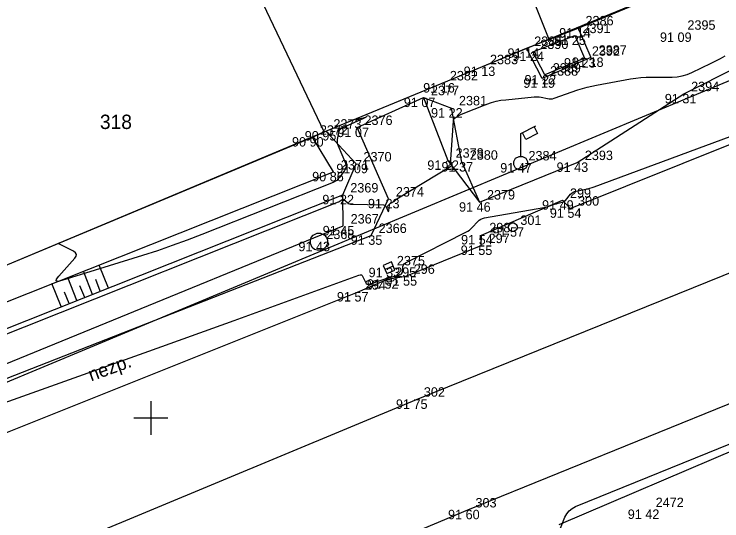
# Model space of a CAD drawing. Extents: x -711081 to -709338, y -1025122 to -1024092.
# Drawn here: x -710579.05 to -710558.08, y -1024853.05 to -1024838.04 of the extents above; entities that cross this region are included whole.
import ezdxf

# ---------------------------------------------------------------- set-up
doc = ezdxf.new("R2010")
doc.units = 0
for name, color, linetype in [('Ex_Major Contours', 7, 'Continuous'), ('Ex_Minor Contours', 7, 'Continuous'), ('Z_body', 7, 'Continuous'), ('Z_body_cisla', 7, 'Continuous'), ('Z_body_vysky_redukovane', 7, 'Continuous'), ('Z_budova', 7, 'Continuous'), ('Z_hektometricka_sit', 7, 'Continuous'), ('Z_hrany_paty', 7, 'Continuous'), ('Z_katastr_cisla_stavebni', 7, 'Continuous'), ('Z_katastr_hranice', 7, 'Continuous'), ('Z_katastr_hranice_katastralniho_uzemi', 7, 'Continuous'), ('Z_katastr_vnitrni_kresba', 7, 'Continuous'), ('Z_komunikace', 7, 'Continuous'), ('Z_komunikace_osa', 7, 'Continuous'), ('Z_popisy', 7, 'Continuous'), ('Z_rozhranni', 7, 'Continuous'), ('Z_site_kanalizace_znaky', 7, 'Continuous'), ('Z_site_nerozlisene_znaky', 7, 'Continuous'), ('Z_site_vo_znaky', 7, 'Continuous'), ('Z_site_vodovod_znaky', 7, 'Continuous'), ('Z_technicke_srafy', 7, 'Continuous'), ('Z_vstupy', 7, 'Continuous'), ('Z_zelen_obvod', 7, 'Continuous')]:
    doc.layers.add(name, color=color, linetype=linetype)

# ---------------------------------------------------------------- blocks, each defined once
blk = doc.blocks.new('POINT_DISPLAY')
blk.add_line((0, 0), (0, 0))
blk = doc.blocks.new('Z614')
for p, q in [((-0.13, 0.03), (-0.1, 0.08)), ((-0.13, -0.03), (-0.13, 0.03)), ((-0.1, 0.08), (-0.08, 0.1)), ((-0.08, 0.1), (-0.03, 0.13)), ((-0.03, 0.13), (0.03, 0.13)), ((0.03, 0.13), (0.08, 0.1)), ((0.08, 0.1), (0.1, 0.08)), ((0.1, 0.08), (0.13, 0.03)), ((0.13, 0.03), (0.13, -0.03)), ((-0.1, -0.08), (-0.13, -0.03)), ((-0.08, -0.1), (-0.1, -0.08)), ((-0.03, -0.13), (-0.08, -0.1)), ((0.03, -0.13), (-0.03, -0.13)), ((0.08, -0.1), (0.03, -0.13)), ((0.1, -0.08), (0.08, -0.1)), ((0.13, -0.03), (0.1, -0.08))]:
    blk.add_line(p, q)
blk = doc.blocks.new('Z13')
for p, q in [((0, 0.88), (0.45, 1.1)), ((0.4, 1.07), (0.5, 0.88)), ((0, 0.2), (0, 0.88)), ((0.15, 0.7), (0.05, 0.9)), ((0.5, 0.88), (0.15, 0.7)), ((-0.2, 0.05), (-0.15, 0.15)), ((-0.2, -0.05), (-0.2, 0.05)), ((-0.15, 0.15), (-0.05, 0.2)), ((-0.05, 0.2), (0.05, 0.2)), ((0.05, 0.2), (0.15, 0.15)), ((0.15, 0.15), (0.2, 0.05)), ((0.2, 0.05), (0.2, -0.05)), ((-0.15, -0.15), (-0.2, -0.05)), ((-0.05, -0.2), (-0.15, -0.15)), ((0.05, -0.2), (-0.05, -0.2)), ((0.15, -0.15), (0.05, -0.2)), ((0.2, -0.05), (0.15, -0.15))]:
    blk.add_line(p, q)
blk = doc.blocks.new('Z620')
for p, q in [((-0.17, 0.2), (-0.05, 0.25)), ((-0.05, 0.25), (0.05, 0.25)), ((0.05, 0.25), (0.17, 0.2)), ((-0.25, 0.05), (-0.23, 0.13)), ((-0.25, -0.05), (-0.25, 0.05)), ((-0.23, 0.13), (-0.17, 0.2)), ((0.17, 0.2), (0.23, 0.13)), ((0.23, 0.13), (0.25, 0.05)), ((0.25, 0.05), (0.25, -0.05)), ((-0.2, -0.17), (-0.25, -0.05)), ((-0.13, -0.23), (-0.2, -0.17)), ((0.2, -0.17), (0.13, -0.23)), ((0.25, -0.05), (0.2, -0.17)), ((-0.05, -0.25), (-0.13, -0.23)), ((0.05, -0.25), (-0.05, -0.25)), ((0.13, -0.23), (0.05, -0.25))]:
    blk.add_line(p, q)
blk = doc.blocks.new('Z46260')
for p, q in [((0.13, 0.13), (-0.13, 0.13)), ((-0.13, 0.13), (-0.13, -0.13)), ((0.13, 0), (-0.13, 0)), ((0.13, -0.13), (0.13, 0.13)), ((-0.13, -0.13), (0.13, -0.13))]:
    blk.add_line(p, q)

msp = doc.modelspace()

# ---------------------------------------------------------------- linework, layer by layer
at = {"layer": 'Ex_Major Contours'}
msp.add_lwpolyline([(-710568.991, -1024841.162), (-710568.702, -1024841.106), (-710568.666, -1024841.1), (-710568.652, -1024841.102), (-710568.662, -1024841.111), (-710568.695, -1024841.128), (-710569.337, -1024841.418), (-710569.377, -1024841.442), (-710569.408, -1024841.472), (-710569.43, -1024841.51), (-710569.443, -1024841.555), (-710569.476, -1024841.749), (-710569.48, -1024841.797), (-710569.478, -1024841.845), (-710569.469, -1024841.891), (-710569.453, -1024841.937), (-710569.233, -1024842.447), (-710569.215, -1024842.505), (-710569.213, -1024842.56), (-710569.227, -1024842.614), (-710569.257, -1024842.667), (-710569.406, -1024842.872), (-710569.446, -1024842.92), (-710569.492, -1024842.961), (-710569.543, -1024842.994), (-710569.599, -1024843.021), (-710573.491, -1024844.567), (-710573.926, -1024844.735), (-710574.364, -1024844.894), (-710574.805, -1024845.045), (-710575.248, -1024845.188), (-710577.639, -1024845.932), (-710577.75, -1024845.956), (-710577.801, -1024845.942), (-710577.792, -1024845.89), (-710577.724, -1024845.8), (-710577.252, -1024845.27), (-710577.212, -1024845.209), (-710577.205, -1024845.154), (-710577.231, -1024845.105), (-710577.291, -1024845.063), (-710577.751, -1024844.827)], dxfattribs=at)
at = {"layer": 'Ex_Minor Contours'}
for points in [[(-710579.773, -1024847.703), (-710569.441, -1024843.601), (-710569.427, -1024843.594), (-710569.413, -1024843.587), (-710569.399, -1024843.578), (-710569.386, -1024843.569), (-710569.334, -1024843.53), (-710569.322, -1024843.522), (-710569.309, -1024843.52), (-710569.296, -1024843.523), (-710569.284, -1024843.53), (-710569.164, -1024843.628), (-710569.139, -1024843.645), (-710569.113, -1024843.657), (-710569.084, -1024843.665), (-710569.054, -1024843.668), (-710568.106, -1024843.689), (-710568.078, -1024843.693), (-710568.055, -1024843.704), (-710568.036, -1024843.722), (-710568.023, -1024843.747), (-710567.978, -1024843.861), (-710567.968, -1024843.882), (-710567.96, -1024843.889), (-710567.954, -1024843.88), (-710567.949, -1024843.857), (-710567.932, -1024843.694), (-710567.928, -1024843.675), (-710567.919, -1024843.659), (-710567.907, -1024843.645), (-710567.891, -1024843.635), (-710567.8, -1024843.588), (-710567.791, -1024843.583), (-710567.783, -1024843.578), (-710567.775, -1024843.571), (-710567.768, -1024843.564), (-710567.739, -1024843.534), (-710567.732, -1024843.527), (-710567.724, -1024843.52), (-710567.716, -1024843.514), (-710567.708, -1024843.508), (-710566.114, -1024842.544), (-710566.101, -1024842.534), (-710566.093, -1024842.521), (-710566.089, -1024842.506), (-710566.091, -1024842.489), (-710566.108, -1024842.416), (-710566.111, -1024842.398), (-710566.113, -1024842.38), (-710566.114, -1024842.361), (-710566.113, -1024842.343), (-710566.032, -1024841.195), (-710566.027, -1024841.169), (-710566.017, -1024841.146), (-710566.002, -1024841.126), (-710565.982, -1024841.109), (-710565.89, -1024841.047), (-710565.867, -1024841.032), (-710565.843, -1024841.018), (-710565.818, -1024841.006), (-710565.792, -1024840.996), (-710565.039, -1024840.703), (-710564.904, -1024840.656), (-710564.767, -1024840.618), (-710564.627, -1024840.59), (-710564.485, -1024840.571), (-710563.638, -1024840.488), (-710563.587, -1024840.485), (-710563.538, -1024840.486), (-710563.488, -1024840.49), (-710563.438, -1024840.499), (-710563.241, -1024840.541), (-710563.192, -1024840.549), (-710563.143, -1024840.549), (-710563.095, -1024840.543), (-710563.047, -1024840.529), (-710562.342, -1024840.284), (-710562.208, -1024840.24), (-710562.072, -1024840.201), (-710561.935, -1024840.168), (-710561.797, -1024840.14), (-710560.783, -1024839.957), (-710560.631, -1024839.933), (-710560.478, -1024839.915), (-710560.324, -1024839.905), (-710560.17, -1024839.902), (-710559.552, -1024839.903), (-710559.399, -1024839.895), (-710559.251, -1024839.869), (-710559.106, -1024839.827), (-710558.966, -1024839.767), (-710558.4, -1024839.487), (-710558.26, -1024839.417), (-710558.12, -1024839.348), (-710557.98, -1024839.277)], [(-710580.739, -1024850.049), (-710575.055, -1024848.018), (-710574.424, -1024847.792), (-710573.793, -1024847.565), (-710573.162, -1024847.338), (-710572.532, -1024847.109), (-710568.833, -1024845.766), (-710568.794, -1024845.758), (-710568.761, -1024845.763), (-710568.735, -1024845.783), (-710568.714, -1024845.817), (-710568.642, -1024845.979), (-710568.621, -1024846.013), (-710568.594, -1024846.033), (-710568.561, -1024846.039), (-710568.522, -1024846.032), (-710568.09, -1024845.889), (-710568.037, -1024845.872), (-710567.984, -1024845.856), (-710567.931, -1024845.841), (-710567.877, -1024845.826), (-710567.627, -1024845.762), (-710567.594, -1024845.749), (-710567.57, -1024845.729), (-710567.554, -1024845.702), (-710567.546, -1024845.668), (-710567.529, -1024845.517), (-710567.522, -1024845.482), (-710567.506, -1024845.452), (-710567.484, -1024845.428), (-710567.454, -1024845.408), (-710565.662, -1024844.496), (-710565.611, -1024844.467), (-710565.562, -1024844.434), (-710565.517, -1024844.397), (-710565.475, -1024844.355), (-710565.312, -1024844.182), (-710565.269, -1024844.143), (-710565.221, -1024844.112), (-710565.169, -1024844.089), (-710565.113, -1024844.075), (-710563.357, -1024843.769), (-710563.319, -1024843.762), (-710563.281, -1024843.753), (-710563.243, -1024843.742), (-710563.206, -1024843.73), (-710563.039, -1024843.67), (-710563.011, -1024843.66), (-710562.983, -1024843.652), (-710562.955, -1024843.644), (-710562.926, -1024843.637), (-710562.811, -1024843.611), (-710562.784, -1024843.603), (-710562.759, -1024843.59), (-710562.736, -1024843.574), (-710562.716, -1024843.553), (-710562.561, -1024843.371), (-710562.527, -1024843.337), (-710562.489, -1024843.31), (-710562.446, -1024843.29), (-710562.4, -1024843.277), (-710562.114, -1024843.224), (-710562.05, -1024843.211), (-710561.987, -1024843.195), (-710561.925, -1024843.176), (-710561.864, -1024843.155), (-710556.77, -1024841.265)], [(-710562.909, -1024853.394), (-710562.728, -1024852.941), (-710562.675, -1024852.836), (-710562.604, -1024852.748), (-710562.516, -1024852.677), (-710562.412, -1024852.623), (-710557.443, -1024850.606)]]:
    msp.add_lwpolyline(points, dxfattribs=at)
at = {"layer": 'Z_budova'}
for p, q in [((-710562.34, -1024838.45), (-710556.29, -1024835.94)), ((-710563.87, -1024839.05), (-710562.34, -1024838.45)), ((-710565.17, -1024839.59), (-710563.87, -1024839.05)), ((-710570.21, -1024841.68), (-710569.81, -1024841.5)), ((-710583.03, -1024847.03), (-710570.21, -1024841.68))]:
    msp.add_line(p, q, dxfattribs=at)
at = {"layer": 'Z_hektometricka_sit'}
for p, q in [((-710575, -1024849.5), (-710575, -1024850.5)), ((-710575.5, -1024850), (-710574.5, -1024850))]:
    msp.add_line(p, q, dxfattribs=at)
at = {"layer": 'Z_hrany_paty'}
for p, q in [((-710566.92, -1024840.51), (-710566.09, -1024840.82)), ((-710565.78, -1024842.42), (-710566.09, -1024840.82)), ((-710569.81, -1024841.5), (-710568.92, -1024842.47)), ((-710569.59, -1024842.71), (-710570.21, -1024841.68)), ((-710565.78, -1024842.42), (-710565.26, -1024843.61)), ((-710569.31, -1024843.39), (-710568.92, -1024842.47)), ((-710582.68, -1024847.91), (-710569.59, -1024842.71)), ((-710581.85, -1024848.37), (-710569.31, -1024843.39))]:
    msp.add_line(p, q, dxfattribs=at)
at = {"layer": 'Z_katastr_hranice'}
for p, q in [((-710569.86, -1024841.52), (-710573.81, -1024833.26)), ((-710563.21, -1024838.78), (-710556.02, -1024835.82)), ((-710562.9, -1024853.16), (-710522.93, -1024836.07)), ((-710569.86, -1024841.52), (-710563.21, -1024838.78)), ((-710583.1, -1024847.07), (-710569.86, -1024841.52))]:
    msp.add_line(p, q, dxfattribs=at)
at = {"layer": 'Z_katastr_hranice_katastralniho_uzemi'}
msp.add_line((-710496.32, -1024814.35), (-710587.89, -1024852.54), dxfattribs=at)
msp.add_line((-710496.32, -1024814.35), (-710587.89, -1024852.54), dxfattribs=at)
at = {"layer": 'Z_katastr_vnitrni_kresba'}
msp.add_line((-710566.34, -1024830.88), (-710563.21, -1024838.78), dxfattribs=at)
at = {"layer": 'Z_komunikace'}
for p, q in [((-710562.57, -1024843.79), (-710556.39, -1024841.31)), ((-710565.2, -1024844.58), (-710562.8, -1024843.55)), ((-710562.8, -1024843.55), (-710562.57, -1024843.79)), ((-710565.21, -1024844.89), (-710565.2, -1024844.58)), ((-710567.44, -1024845.8), (-710565.21, -1024844.89)), ((-710568.88, -1024846.27), (-710567.99, -1024845.89)), ((-710567.99, -1024845.89), (-710567.44, -1024845.8)), ((-710581.02, -1024851.13), (-710568.88, -1024846.27)), ((-710565.61, -1024852.72), (-710552.92, -1024847.57)), ((-710582.94, -1024859.98), (-710565.61, -1024852.72))]:
    msp.add_line(p, q, dxfattribs=at)
at = {"layer": 'Z_komunikace_osa'}
for p, q in [((-710567.13, -1024849.45), (-710555.08, -1024844.58)), ((-710584.22, -1024856.56), (-710567.13, -1024849.45))]:
    msp.add_line(p, q, dxfattribs=at)
at = {"layer": 'Z_rozhranni'}
for p, q in [((-710559.21, -1024840.4), (-710554.77, -1024838.15)), ((-710562.34, -1024838.45), (-710561.96, -1024839.32)), ((-710563.4, -1024839.94), (-710563.87, -1024839.05)), ((-710561.96, -1024839.32), (-710563.4, -1024839.94)), ((-710568.89, -1024841.4), (-710566.92, -1024840.51)), ((-710566.92, -1024840.51), (-710566.2, -1024842.37)), ((-710562.37, -1024842.43), (-710559.21, -1024840.4)), ((-710567.96, -1024843.51), (-710568.89, -1024841.4)), ((-710566.2, -1024842.37), (-710565.26, -1024843.61)), ((-710565.26, -1024843.61), (-710562.37, -1024842.43)), ((-710568.47, -1024844.59), (-710567.96, -1024843.51)), ((-710580.81, -1024849.42), (-710568.47, -1024844.59))]:
    msp.add_line(p, q, dxfattribs=at)
at = {"layer": 'Z_site_nerozlisene_znaky'}
for p, q in [((-710563.68, -1024839.15), (-710562.44, -1024838.67)), ((-710562.44, -1024838.67), (-710562.15, -1024839.34)), ((-710563.32, -1024839.84), (-710563.68, -1024839.15)), ((-710562.15, -1024839.34), (-710563.32, -1024839.84))]:
    msp.add_line(p, q, dxfattribs=at)
at = {"layer": 'Z_technicke_srafy'}
for p, q in [((-710576.26, -1024846.15), (-710576.53, -1024845.47)), ((-710576.73, -1024846.34), (-710577, -1024845.65)), ((-710577.19, -1024846.52), (-710577.46, -1024845.84)), ((-710576.5, -1024846.24), (-710576.63, -1024845.9)), ((-710577.66, -1024846.7), (-710577.93, -1024846.02)), ((-710576.96, -1024846.43), (-710577.1, -1024846.09)), ((-710577.42, -1024846.61), (-710577.56, -1024846.27))]:
    msp.add_line(p, q, dxfattribs=at)
at = {"layer": 'Z_vstupy'}
for p, q in [((-710566.37, -1024840.08), (-710565.17, -1024839.59)), ((-710569.81, -1024841.5), (-710566.37, -1024840.08))]:
    msp.add_line(p, q, dxfattribs=at)
at = {"layer": 'Z_zelen_obvod'}
for p, q in [((-710569.3, -1024844.31), (-710569.31, -1024843.39)), ((-710581.63, -1024849.35), (-710569.3, -1024844.31))]:
    msp.add_line(p, q, dxfattribs=at)

# ---------------------------------------------------------------- block references
at = {"layer": 'Z_body'}
for p in [(-710562.34, -1024838.45), (-710559.33, -1024838.58), (-710562.44, -1024838.67), (-710563.87, -1024839.05), (-710563.68, -1024839.15), (-710562.15, -1024839.34), (-710561.96, -1024839.32), (-710565.17, -1024839.59), (-710563.32, -1024839.84), (-710566.37, -1024840.08), (-710563.4, -1024839.94), (-710566.92, -1024840.51), (-710559.21, -1024840.4), (-710566.09, -1024840.82), (-710569.81, -1024841.5), (-710568.89, -1024841.4), (-710570.21, -1024841.68), (-710566.2, -1024842.37), (-710565.78, -1024842.42), (-710562.37, -1024842.43), (-710568.92, -1024842.47), (-710564.04, -1024842.45), (-710569.59, -1024842.71), (-710569.31, -1024843.39), (-710567.96, -1024843.51), (-710565.26, -1024843.61), (-710562.8, -1024843.55), (-710562.57, -1024843.79), (-710569.3, -1024844.31), (-710564.27, -1024844.35), (-710568.47, -1024844.59), (-710565.2, -1024844.58), (-710570.02, -1024844.78), (-710565.21, -1024844.89), (-710567.94, -1024845.55), (-710567.99, -1024845.89), (-710567.44, -1024845.8), (-710568.88, -1024846.27), (-710567.13, -1024849.45), (-710560.26, -1024852.71), (-710565.61, -1024852.72)]:
    msp.add_blockref('POINT_DISPLAY', p, dxfattribs=at)
at = {"layer": 'Z_site_kanalizace_znaky'}
msp.add_blockref('Z620', (-710570.02, -1024844.78), dxfattribs=at)
at = {"layer": 'Z_site_kanalizace_znaky', "rotation": 23.399999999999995}
msp.add_blockref('Z46260', (-710567.94, -1024845.55), dxfattribs=at)
at = {"layer": 'Z_site_vo_znaky'}
msp.add_blockref('Z13', (-710564.04, -1024842.45), dxfattribs=at)
at = {"layer": 'Z_site_vodovod_znaky'}
msp.add_blockref('Z614', (-710564.27, -1024844.35), dxfattribs=at)

# ---------------------------------------------------------------- texts
at = {"layer": 'Z_body_cisla'}
for s, p in [('2386', (-710562.12, -1024838.37)), ('2395', (-710559.1, -1024838.5)), ('2391', (-710562.21, -1024838.6)), ('2385', (-710563.64, -1024838.98)), ('2390', (-710563.46, -1024839.07)), ('2392', (-710561.93, -1024839.27)), ('2387', (-710561.73, -1024839.24)), ('2383', (-710564.95, -1024839.52)), ('2389', (-710563.09, -1024839.77)), ('2382', (-710566.14, -1024840)), ('2388', (-710563.17, -1024839.86)), ('2394', (-710558.99, -1024840.32)), ('2377', (-710566.7, -1024840.44)), ('2381', (-710565.87, -1024840.74)), ('2373', (-710569.59, -1024841.43)), ('2376', (-710568.67, -1024841.32)), ('2372', (-710569.99, -1024841.61)), ('2378', (-710565.97, -1024842.29)), ('2370', (-710568.7, -1024842.4)), ('2380', (-710565.55, -1024842.35)), ('2384', (-710563.81, -1024842.37)), ('2393', (-710562.14, -1024842.36)), ('2371', (-710569.37, -1024842.64)), ('2369', (-710569.09, -1024843.32)), ('2374', (-710567.74, -1024843.44)), ('2379', (-710565.04, -1024843.53)), ('299', (-710562.58, -1024843.48)), ('300', (-710562.34, -1024843.71)), ('2367', (-710569.08, -1024844.24)), ('301', (-710564.05, -1024844.28)), ('2366', (-710568.25, -1024844.52)), ('298', (-710564.97, -1024844.5)), ('2368', (-710569.8, -1024844.7)), ('297', (-710564.99, -1024844.82)), ('2375', (-710567.71, -1024845.48)), ('295', (-710567.76, -1024845.82)), ('296', (-710567.21, -1024845.73)), ('294', (-710568.66, -1024846.2)), ('302', (-710566.91, -1024849.37)), ('303', (-710565.38, -1024852.65)), ('2472', (-710560.04, -1024852.64))]:
    msp.add_text(s, height=0.28, dxfattribs=at).set_placement(p)
at = {"layer": 'Z_body_vysky_redukovane'}
for s, p in [('91 14', (-710562.9, -1024838.73)), ('91 25', (-710563.047, -1024838.95)), ('91 09', (-710559.913, -1024838.86)), ('91 14', (-710564.43, -1024839.33)), ('91 24', (-710564.287, -1024839.43)), ('91 23', (-710562.757, -1024839.62)), ('91 18', (-710562.52, -1024839.6)), ('91 13', (-710565.73, -1024839.87)), ('91 22', (-710563.927, -1024840.12)), ('91 16', (-710566.93, -1024840.36)), ('91 19', (-710563.96, -1024840.22)), ('91 07', (-710567.503, -1024840.79)), ('91 31', (-710559.77, -1024840.68)), ('91 22', (-710566.697, -1024841.1)), ('90 95', (-710570.44, -1024841.78)), ('91 07', (-710569.473, -1024841.68)), ('90 90', (-710570.817, -1024841.96)), ('91 22', (-710566.807, -1024842.65)), ('91 37', (-710566.387, -1024842.7)), ('91 43', (-710562.977, -1024842.71)), ('91 09', (-710569.503, -1024842.75)), ('91 47', (-710564.647, -1024842.73)), ('90 86', (-710570.22, -1024842.99)), ('91 22', (-710569.917, -1024843.67)), ('91 23', (-710568.567, -1024843.79)), ('91 46', (-710565.867, -1024843.89)), ('91 49', (-710563.407, -1024843.83)), ('91 54', (-710563.177, -1024844.07)), ('91 45', (-710569.907, -1024844.59)), ('91 57', (-710564.877, -1024844.63)), ('91 35', (-710569.077, -1024844.87)), ('91 54', (-710565.807, -1024844.86)), ('91 43', (-710570.627, -1024845.06)), ('91 55', (-710565.817, -1024845.17)), ('91 33', (-710568.547, -1024845.83)), ('91 55', (-710568.047, -1024846.08)), ('91 52', (-710568.597, -1024846.17)), ('91 57', (-710569.487, -1024846.55)), ('91 75', (-710567.737, -1024849.73)), ('91 60', (-710566.193, -1024853)), ('91 42', (-710560.867, -1024852.99))]:
    msp.add_text(s, height=0.28, dxfattribs=at).set_placement(p)
at = {"layer": 'Z_katastr_cisla_stavebni'}
msp.add_text('318', height=0.425, dxfattribs=at).set_placement((-710576.509, -1024841.44))
at = {"layer": 'Z_popisy'}
msp.add_text('nezp.', height=0.4, rotation=19.8, dxfattribs=at).set_placement((-710576.77, -1024848.92))

doc.saveas('drawing.dxf')
